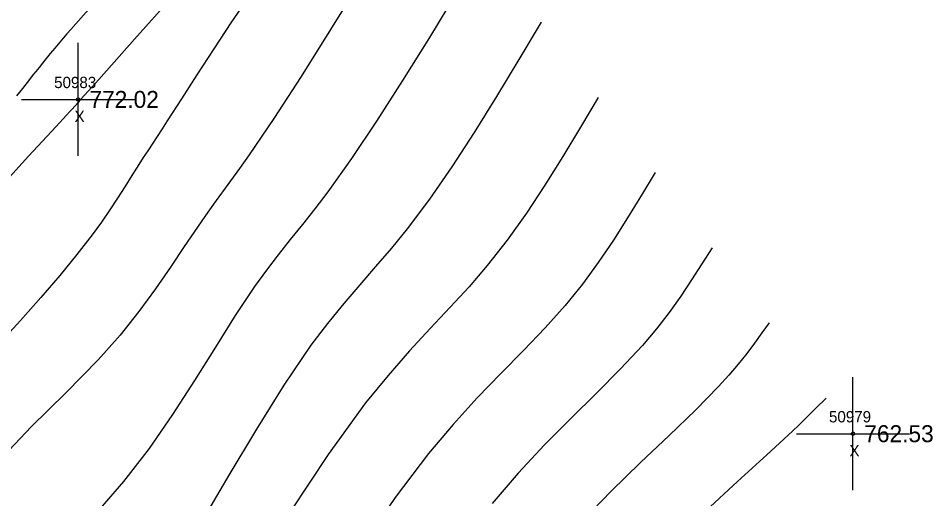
# Model space of a CAD drawing. Extents: x 1378535 to 1380697, y 997729 to 1000024.
# Drawn here: x 1378877.2 to 1378958, y 999761.9 to 999804.4 of the extents above; entities that cross this region are included whole.
import ezdxf

# ---------------------------------------------------------------- set-up
doc = ezdxf.new("R2010")
doc.units = 0
for name, color, linetype in [('RD_DTM_Major1', 7, 'Continuous'), ('RD_DTM_Minor1', 7, 'Continuous'), ('RD_EX_Misc', 7, 'Continuous'), ('RD_EX_Misc_txCode', 7, 'Continuous'), ('RD_EX_TX_Misc_ELEV', 7, 'Continuous'), ('RD_SMD_Locator', 7, 'Continuous')]:
    doc.layers.add(name, color=color, linetype=linetype)

msp = doc.modelspace()

# ---------------------------------------------------------------- linework, layer by layer
at = {"layer": 'RD_DTM_Major1'}
for points in [[(1378913.362, 999817.318), (1378910.456, 999812.539), (1378907.599, 999807.864), (1378904.84, 999803.398), (1378902.228, 999799.246), (1378899.812, 999795.511), (1378897.642, 999792.298), (1378896.799, 999791.104), (1378896, 999789.998), (1378894.499, 999787.945), (1378893.777, 999786.944), (1378893.062, 999785.926), (1378891.905, 999784.21), (1378890.692, 999782.389), (1378889.375, 999780.469), (1378887.904, 999778.457), (1378886.231, 999776.361), (1378884.307, 999774.188), (1378881.437, 999771.276), (1378878.377, 999768.266), (1378875.442, 999765.178)], [(1378938.54, 999784.091), (1378937.649, 999782.673), (1378936.735, 999781.251), (1378935.775, 999779.822), (1378934.745, 999778.383), (1378933.624, 999776.93), (1378932.388, 999775.46), (1378930.465, 999773.387), (1378928.341, 999771.248), (1378926.08, 999769.016), (1378923.746, 999766.666), (1378921.404, 999764.169), (1378919.117, 999761.501)]]:
    msp.add_lwpolyline(points, dxfattribs=at)
at = {"layer": 'RD_DTM_Minor1'}
for points in [[(1378915.971, 999806.646), (1378913.565, 999802.692), (1378911.202, 999798.881), (1378908.902, 999795.284), (1378906.687, 999791.975), (1378904.578, 999789.024), (1378903.446, 999787.543), (1378902.347, 999786.153), (1378901.271, 999784.813), (1378900.212, 999783.479), (1378899.161, 999782.108), (1378898.11, 999780.657), (1378896.407, 999778.101), (1378894.654, 999775.311), (1378892.821, 999772.368), (1378890.877, 999769.353), (1378888.792, 999766.349), (1378886.536, 999763.436), (1378884.431, 999761.019)], [(1378890.764, 999806.218), (1378887.5, 999802.527), (1378884.346, 999798.98), (1378883.707, 999798.262), (1378883.434, 999797.956), (1378883.067, 999797.545), (1378882.63, 999797.057), (1378882.524, 999796.939), (1378881.969, 999796.325), (1378881.818, 999796.159), (1378881.511, 999795.822), (1378880.596, 999794.827), (1378878.152, 999792.186), (1378874.771, 999788.506)], [(1378897.736, 999806.47), (1378896.082, 999804.062), (1378894.504, 999801.682), (1378893.02, 999799.392), (1378891.648, 999797.251), (1378890.407, 999795.319), (1378889.947, 999794.61), (1378888.678, 999792.668), (1378888.281, 999792.058), (1378887.892, 999791.453), (1378887.276, 999790.479), (1378886.654, 999789.492), (1378886.009, 999788.481), (1378885.324, 999787.438), (1378884.582, 999786.356), (1378883.766, 999785.224), (1378882.426, 999783.483), (1378880.912, 999781.635), (1378879.241, 999779.69), (1378877.43, 999777.664), (1378875.497, 999775.568)], [(1378884.364, 999806.216), (1378881.872, 999803.38), (1378881.534, 999802.991), (1378881.219, 999802.624), (1378880.924, 999802.281), (1378880.469, 999801.743), (1378880.065, 999801.259), (1378879.703, 999800.82), (1378879.375, 999800.414), (1378879.073, 999800.035), (1378878.786, 999799.672), (1378878.595, 999799.428), (1378878.017, 999798.688), (1378877.812, 999798.429), (1378877.597, 999798.158), (1378877.084, 999797.523)], [(1378923.433, 999804.027), (1378921.461, 999800.721), (1378919.488, 999797.46), (1378917.515, 999794.289), (1378915.543, 999791.254), (1378913.571, 999788.4), (1378911.599, 999785.772), (1378910.209, 999784.069), (1378908.816, 999782.44), (1378907.413, 999780.826), (1378905.996, 999779.167), (1378904.561, 999777.402), (1378903.103, 999775.471), (1378900.715, 999771.958), (1378898.289, 999768.065), (1378895.856, 999763.991), (1378893.448, 999759.936)], [(1378928.469, 999797.382), (1378926.921, 999794.762), (1378925.359, 999792.166), (1378923.768, 999789.619), (1378922.133, 999787.145), (1378920.44, 999784.768), (1378918.674, 999782.513), (1378917.067, 999780.653), (1378915.39, 999778.828), (1378913.642, 999776.963), (1378911.818, 999774.983), (1378909.916, 999772.811), (1378907.933, 999770.372), (1378904.614, 999765.831), (1378901.272, 999760.758)], [(1378933.504, 999790.736), (1378932.304, 999788.732), (1378931.083, 999786.736), (1378929.819, 999784.756), (1378928.492, 999782.802), (1378927.081, 999780.881), (1378925.563, 999779.001), (1378923.787, 999777.014), (1378921.886, 999775.026), (1378919.882, 999772.98), (1378917.8, 999770.818), (1378915.661, 999768.481), (1378913.49, 999765.912), (1378910.55, 999762.021), (1378907.684, 999757.795)], [(1378943.576, 999777.446), (1378942.943, 999776.56), (1378942.292, 999775.665), (1378941.603, 999774.754), (1378940.858, 999773.817), (1378940.039, 999772.845), (1378939.126, 999771.831), (1378937.087, 999769.75), (1378934.75, 999767.5), (1378932.228, 999765.102), (1378929.637, 999762.577), (1378927.09, 999759.945)], [(1378948.611, 999770.8), (1378947.693, 999769.881), (1378947.218, 999769.41), (1378946.724, 999768.925), (1378946.204, 999768.422), (1378945.652, 999767.895), (1378943.385, 999765.797), (1378940.782, 999763.424), (1378937.999, 999760.852)]]:
    msp.add_lwpolyline(points, dxfattribs=at)
at = {"layer": 'RD_EX_Misc'}
for p, q in [((1378882.525, 999792.207), (1378882.525, 999802.207)), ((1378877.525, 999797.207), (1378887.525, 999797.207)), ((1378950.993, 999762.657), (1378950.993, 999772.657)), ((1378945.993, 999767.657), (1378955.993, 999767.657))]:
    msp.add_line(p, q, dxfattribs=at)
at = {"layer": 'RD_SMD_Locator'}
for centre in [(1378882.525, 999797.207), (1378950.993, 999767.657)]:
    msp.add_circle(centre, 0.15, dxfattribs=at)

# ---------------------------------------------------------------- texts
at = {"layer": 'RD_EX_Misc_txCode'}
for s, p in [('50983', (1378880.407, 999798.207)), ('X', (1378882.21, 999795.207)), ('50979', (1378948.875, 999768.657)), ('X', (1378950.678, 999765.657))]:
    msp.add_text(s, height=1, dxfattribs=at).set_placement(p)
at = {"layer": 'RD_EX_TX_Misc_ELEV'}
for s, p in [('772.02', (1378883.525, 999796.457)), ('762.53', (1378951.993, 999766.907))]:
    msp.add_text(s, height=1.5, dxfattribs=at).set_placement(p)

doc.saveas('drawing.dxf')
